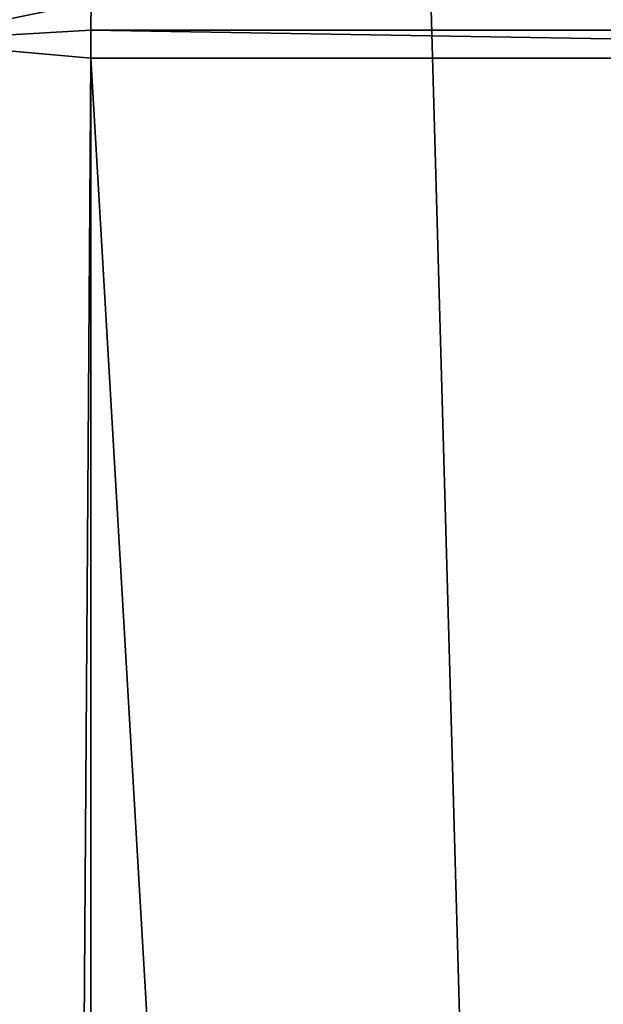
# Model space of a CAD drawing. Header units: millimetres. Extents: x -455 to 455, y -678 to 20.
# Tile 621 of 656: x 2.719 to 3.38, y -42.843 to -41.73. Entities that reach past the tile are written whole.
import ezdxf

# ---------------------------------------------------------------- set-up
doc = ezdxf.new("R2010")
doc.units = ezdxf.units.MM
doc.header["$LTSCALE"] = 65.185185
for name, color, linetype in [('252', 7, 'CONTINUOUS'), ('371', 7, 'CONTINUOUS'), ('385', 7, 'CONTINUOUS'), ('388', 7, 'CONTINUOUS')]:
    doc.layers.add(name, color=color, linetype=linetype)

msp = doc.modelspace()

# ---------------------------------------------------------------- linework, layer by layer
at = {"layer": '252', "linetype": 'Continuous'}
for points in [[(2, -74.7, 19.85), (4.1213, -74.7, 18.9713), (2, 0, 19.85), (2, -74.7, 19.85)], [(2, 0, 19.85), (4.1213, -74.7, 18.9713), (4.0577, -6.3555, 19.0331), (2, 0, 19.85)]]:
    msp.add_3dface(points, dxfattribs=at)
at = {"layer": '371', "linetype": 'Continuous'}
for points in [[(2.8001, -41.7104, -13.3424), (4.7, -41.7421, -13.3356), (2.8, -41.7421, -13.3356), (2.8001, -41.7104, -13.3424)], [(4.7001, -41.7104, -13.3424), (4.7, -41.7421, -13.3356), (2.8001, -41.7104, -13.3424), (4.7001, -41.7104, -13.3424)], [(4.7, -41.7421, -13.3356), (4.7, -41.7738, -13.3287), (2.8, -41.7421, -13.3356), (4.7, -41.7421, -13.3356)], [(2.8, -41.7421, -13.3356), (4.7, -41.7738, -13.3287), (2.8, -41.7738, -13.3287), (2.8, -41.7421, -13.3356)], [(4.7, -41.7738, -13.3287), (4.7, -74.2112, -6.3204), (2.8, -41.7738, -13.3287), (4.7, -41.7738, -13.3287)], [(2.8, -41.7738, -13.3287), (4.7, -74.2112, -6.3204), (2.8, -71.3286, -6.9432), (2.8, -41.7738, -13.3287)]]:
    msp.add_3dface(points, dxfattribs=at)
at = {"layer": '385', "linetype": 'Continuous'}
for points in [[(2.8, -41.7738, -13.3287), (2.5911, -71.3107, -6.8605), (2.5847, -41.7545, -13.2396), (2.8, -41.7738, -13.3287)], [(2.8, -41.7738, -13.3287), (2.8, -71.3286, -6.9432), (2.5911, -71.3107, -6.8605), (2.8, -41.7738, -13.3287)]]:
    msp.add_3dface(points, dxfattribs=at)
at = {"layer": '388', "linetype": 'Continuous'}
for points in [[(2.8001, -41.7104, -13.3424), (2.5847, -41.7545, -13.2396), (2.5879, -41.6924, -13.2563), (2.8001, -41.7104, -13.3424)], [(2.8001, -41.7104, -13.3424), (2.8, -41.7421, -13.3356), (2.5847, -41.7545, -13.2396), (2.8001, -41.7104, -13.3424)], [(2.8, -41.7421, -13.3356), (2.8, -41.7738, -13.3287), (2.5847, -41.7545, -13.2396), (2.8, -41.7421, -13.3356)]]:
    msp.add_3dface(points, dxfattribs=at)

doc.saveas('drawing.dxf')
